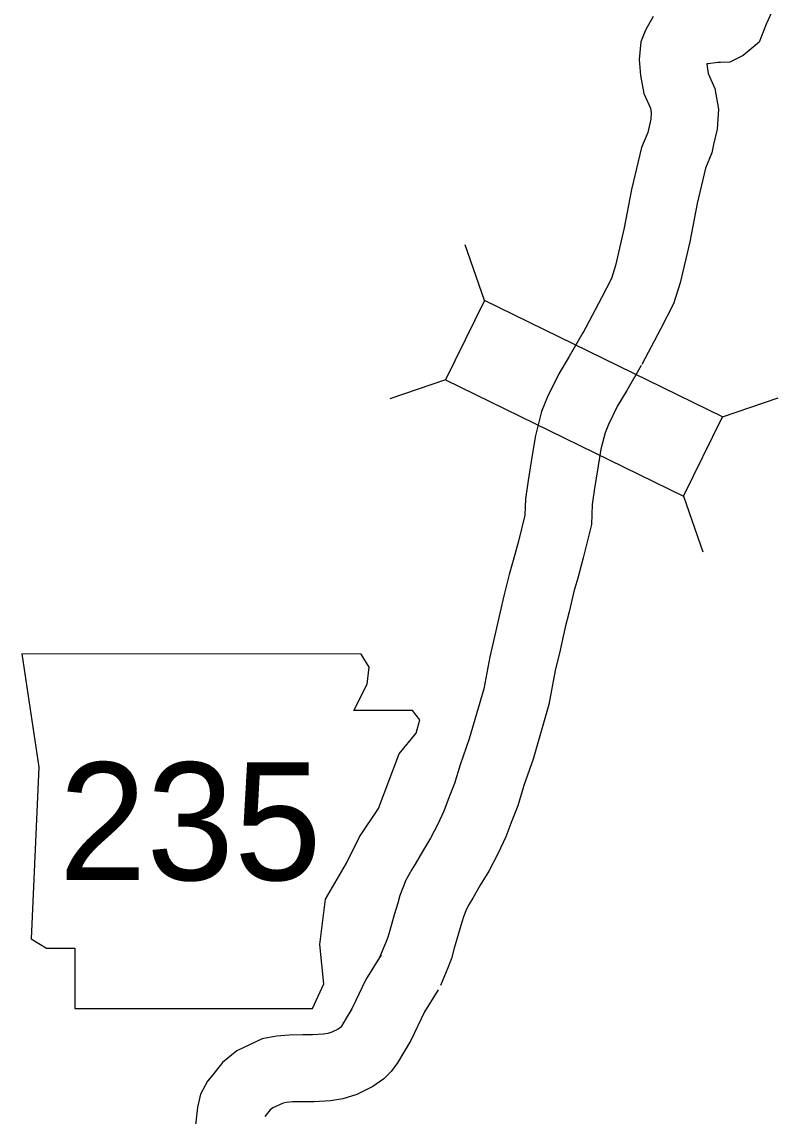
# Model space of a CAD drawing. Extents: x -939622 to -934245, y 1383184 to 1385301.
# Drawn here: x -935031.09 to -935020.91, y 1384190.81 to 1384205.54 of the extents above; entities that cross this region are included whole.
import ezdxf

# ---------------------------------------------------------------- set-up
doc = ezdxf.new("R2010")
doc.units = 0
for name, color, linetype in [('Level 11', 7, 'Continuous'), ('Level 20', 7, 'Continuous'), ('Level 21', 7, 'Continuous')]:
    doc.layers.add(name, color=color, linetype=linetype)

msp = doc.modelspace()

# ---------------------------------------------------------------- linework, layer by layer
at = {"layer": 'Level 11'}
for points in [[(-935022.593, 1384205.608), (-935022.698, 1384205.425), (-935022.759, 1384205.27), (-935022.783, 1384205.029), (-935022.763, 1384204.815), (-935022.721, 1384204.574), (-935022.631, 1384204.374), (-935022.621, 1384204.315), (-935022.627, 1384204.225), (-935022.659, 1384204.087), (-935022.668, 1384204.047), (-935022.752, 1384203.844), (-935022.885, 1384203.281), (-935022.983, 1384202.763), (-935023.103, 1384202.258), (-935023.156, 1384202.082), (-935023.291, 1384201.821), (-935023.542, 1384201.348)], [(-935020.993, 1384205.682), (-935021.074, 1384205.505), (-935021.167, 1384205.264), (-935021.384, 1384205.086), (-935021.563, 1384204.994), (-935021.69, 1384204.992), (-935021.726, 1384204.988), (-935021.856, 1384204.971), (-935021.873, 1384204.971), (-935021.87, 1384204.934), (-935021.854, 1384204.84), (-935021.764, 1384204.639), (-935021.715, 1384204.362), (-935021.734, 1384204.091), (-935021.782, 1384203.886), (-935021.807, 1384203.775), (-935021.892, 1384203.567), (-935022.004, 1384203.093), (-935022.103, 1384202.575), (-935022.233, 1384202.024), (-935022.319, 1384201.742), (-935022.494, 1384201.403), (-935022.747, 1384200.926)], [(-935023.535, 1384201.361), (-935023.723, 1384201.033), (-935023.863, 1384200.802), (-935024.016, 1384200.49), (-935024.098, 1384200.293), (-935024.179, 1384199.97), (-935024.221, 1384199.707), (-935024.278, 1384199.365), (-935024.312, 1384199.12), (-935024.32, 1384198.898), (-935024.407, 1384198.549), (-935024.477, 1384198.287), (-935024.53, 1384198.099), (-935024.601, 1384197.814), (-935024.653, 1384197.598), (-935024.724, 1384197.282), (-935024.792, 1384196.991), (-935024.874, 1384196.561), (-935025.069, 1384195.889), (-935025.189, 1384195.539), (-935025.267, 1384195.286), (-935025.338, 1384195.107), (-935025.409, 1384194.915), (-935025.49, 1384194.742), (-935025.59, 1384194.551), (-935025.698, 1384194.372), (-935025.794, 1384194.201), (-935025.839, 1384194.129), (-935025.923, 1384193.985), (-935026, 1384193.78), (-935026.031, 1384193.678), (-935026.078, 1384193.52), (-935026.136, 1384193.311), (-935026.162, 1384193.218), (-935026.189, 1384193.148), (-935026.207, 1384193.106), (-935026.285, 1384192.923)], [(-935022.754, 1384200.913), (-935022.948, 1384200.575), (-935023.073, 1384200.37), (-935023.195, 1384200.119), (-935023.242, 1384200.008), (-935023.297, 1384199.788), (-935023.333, 1384199.563), (-935023.388, 1384199.23), (-935023.414, 1384199.042), (-935023.424, 1384198.771), (-935023.536, 1384198.324), (-935023.609, 1384198.049), (-935023.66, 1384197.869), (-935023.726, 1384197.599), (-935023.777, 1384197.393), (-935023.847, 1384197.082), (-935023.911, 1384196.806), (-935023.997, 1384196.351), (-935024.21, 1384195.617), (-935024.333, 1384195.26), (-935024.417, 1384194.988), (-935024.497, 1384194.786), (-935024.577, 1384194.568), (-935024.683, 1384194.341), (-935024.806, 1384194.108), (-935024.921, 1384193.918), (-935025.019, 1384193.743), (-935025.068, 1384193.665), (-935025.107, 1384193.597), (-935025.146, 1384193.493), (-935025.168, 1384193.421), (-935025.213, 1384193.27), (-935025.269, 1384193.07), (-935025.307, 1384192.934), (-935025.355, 1384192.809), (-935025.378, 1384192.755), (-935025.457, 1384192.569)], [(-935026.254, 1384192.982), (-935026.46, 1384192.649), (-935026.649, 1384192.255), (-935026.725, 1384192.128), (-935026.785, 1384192.024), (-935026.799, 1384192.006), (-935026.8, 1384192.005), (-935026.832, 1384191.982), (-935026.918, 1384191.94), (-935026.971, 1384191.923), (-935027.03, 1384191.914), (-935027.178, 1384191.904), (-935027.305, 1384191.905), (-935027.49, 1384191.902), (-935027.659, 1384191.888), (-935027.852, 1384191.85), (-935028.194, 1384191.691), (-935028.386, 1384191.533), (-935028.518, 1384191.369), (-935028.589, 1384191.281), (-935028.682, 1384191.107), (-935028.725, 1384190.932), (-935028.75, 1384190.691)], [(-935025.488, 1384192.51), (-935025.669, 1384192.216), (-935025.856, 1384191.829), (-935025.949, 1384191.671), (-935026.034, 1384191.527), (-935026.12, 1384191.411), (-935026.219, 1384191.315), (-935026.365, 1384191.209), (-935026.581, 1384191.102), (-935026.767, 1384191.043), (-935026.935, 1384191.018), (-935027.152, 1384191.004), (-935027.3, 1384191.005), (-935027.444, 1384191.003), (-935027.533, 1384190.995), (-935027.572, 1384190.988), (-935027.712, 1384190.923), (-935027.744, 1384190.896), (-935027.817, 1384190.805)]]:
    msp.add_lwpolyline(points, dxfattribs=at)
at = {"layer": 'Level 20'}
for p, q in [((-935024.865, 1384201.786), (-935025.122, 1384202.535)), ((-935025.387, 1384200.719), (-935026.136, 1384200.462)), ((-935021.663, 1384200.221), (-935020.914, 1384200.478)), ((-935022.185, 1384199.153), (-935021.928, 1384198.404))]:
    msp.add_line(p, q, dxfattribs=at)
msp.add_lwpolyline([(-935025.387, 1384200.719), (-935022.185, 1384199.153), (-935021.663, 1384200.221), (-935024.865, 1384201.786)], close=True, dxfattribs=at)
at = {"layer": 'Level 21'}
msp.add_lwpolyline([(-935031.085, 1384197.031), (-935030.857, 1384195.508), (-935030.959, 1384193.199), (-935030.756, 1384193.072), (-935030.375, 1384193.072), (-935030.375, 1384192.26), (-935027.177, 1384192.26), (-935027.025, 1384192.59), (-935027.076, 1384193.123), (-935027, 1384193.732), (-935026.721, 1384194.214), (-935026.543, 1384194.57), (-935026.289, 1384194.95), (-935026.137, 1384195.356), (-935026.01, 1384195.686), (-935025.782, 1384195.965), (-935025.731, 1384196.143), (-935025.832, 1384196.27), (-935026.619, 1384196.27), (-935026.442, 1384196.625), (-935026.416, 1384196.853), (-935026.521, 1384197.029)], close=True, dxfattribs=at)

# ---------------------------------------------------------------- texts
msp.add_text('235', height=1.584, dxfattribs=at).set_placement((-935030.588, 1384193.987))

doc.saveas('drawing.dxf')
